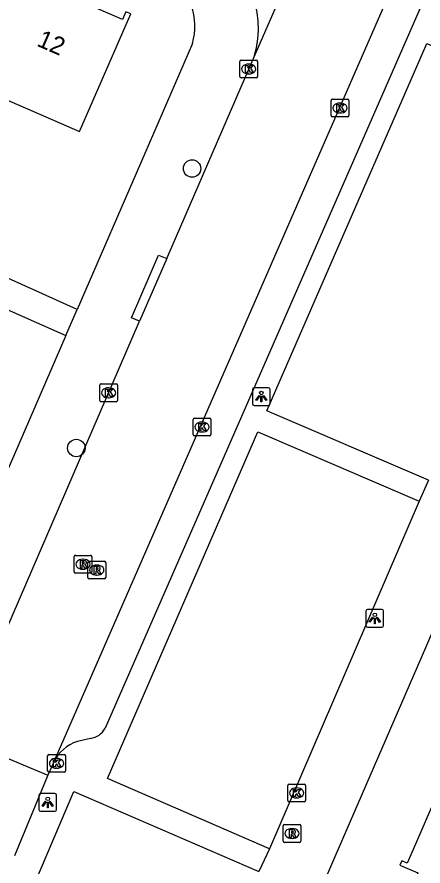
# Model space of a CAD drawing. Extents: x 162812 to 163818, y 381639 to 382470.
# Drawn here: x 163477.02 to 163499.85, y 381873.8 to 381921.54 of the extents above; entities that cross this region are included whole.
import ezdxf

# ---------------------------------------------------------------- set-up
doc = ezdxf.new("R2010")
doc.units = 0
for name, color, linetype in [('IMGEO_Boom', 7, 'Continuous'), ('IMGEO_Kolk', 7, 'Continuous'), ('IMGEO_Lichtpunt', 7, 'Continuous'), ('IMGEO_Muur', 7, 'Continuous'), ('IMGEO_Pand', 7, 'Continuous'), ('IMGEO_Pand_nummerreeks', 7, 'Continuous'), ('IMGEO_Rijbaan_lokaal_open', 7, 'Continuous'), ('IMGEO_Rioolput', 7, 'Continuous'), ('IMGEO_Voetpad_open', 7, 'Continuous')]:
    doc.layers.add(name, color=color, linetype=linetype)

msp = doc.modelspace()

# ---------------------------------------------------------------- linework, layer by layer
at = {"layer": 'IMGEO_Boom'}
for centre in [(163486.865, 381913.018), (163480.353, 381897.304)]:
    msp.add_circle(centre, 0.489, dxfattribs=at)
at = {"layer": 'IMGEO_Kolk'}
for p, q in [((163489.547, 381918.187), (163489.547, 381919.039)), ((163489.622, 381919.113), (163490.474, 381919.113)), ((163490.035, 381918.893), (163490.06, 381918.893)), ((163490.548, 381919.039), (163490.548, 381918.187)), ((163490.474, 381918.113), (163489.622, 381918.113)), ((163490.058, 381918.333), (163490.033, 381918.333)), ((163494.677, 381915.994), (163494.677, 381916.846)), ((163494.752, 381916.92), (163495.604, 381916.92)), ((163495.165, 381916.7), (163495.19, 381916.7)), ((163495.678, 381916.846), (163495.678, 381915.994)), ((163495.188, 381916.14), (163495.163, 381916.14)), ((163495.604, 381915.92), (163494.752, 381915.92)), ((163481.671, 381899.982), (163481.671, 381900.834)), ((163481.746, 381900.908), (163482.598, 381900.908)), ((163482.672, 381900.834), (163482.672, 381899.982)), ((163482.159, 381900.688), (163482.184, 381900.688)), ((163482.598, 381899.908), (163481.746, 381899.908)), ((163482.182, 381900.128), (163482.157, 381900.128)), ((163486.918, 381898.059), (163486.918, 381898.911)), ((163486.993, 381898.985), (163487.845, 381898.985)), ((163487.919, 381898.911), (163487.919, 381898.059)), ((163487.406, 381898.765), (163487.431, 381898.765)), ((163487.845, 381897.985), (163486.993, 381897.985)), ((163487.429, 381898.205), (163487.404, 381898.205)), ((163478.74, 381879.151), (163478.74, 381880.003)), ((163478.815, 381880.077), (163479.667, 381880.077)), ((163479.228, 381879.857), (163479.253, 381879.857)), ((163479.741, 381880.003), (163479.741, 381879.151)), ((163479.251, 381879.297), (163479.226, 381879.297)), ((163479.667, 381879.077), (163478.815, 381879.077)), ((163492.239, 381877.486), (163492.239, 381878.338)), ((163492.314, 381878.412), (163493.166, 381878.412)), ((163493.24, 381878.338), (163493.24, 381877.486)), ((163492.727, 381878.192), (163492.752, 381878.192)), ((163493.166, 381877.412), (163492.314, 381877.412)), ((163492.75, 381877.632), (163492.725, 381877.632))]:
    msp.add_line(p, q, dxfattribs=at)
for points in [[(163489.547, 381918.187), (163489.547, 381919.039)], [(163489.622, 381919.113), (163490.474, 381919.113)], [(163490.548, 381919.039), (163490.548, 381918.187)], [(163489.868, 381918.813), (163489.991, 381918.813), (163489.991, 381918.662), (163490.121, 381918.813), (163490.285, 381918.813), (163490.139, 381918.662), (163490.292, 381918.413), (163490.14, 381918.413), (163490.055, 381918.577), (163489.991, 381918.51), (163489.991, 381918.413), (163489.868, 381918.413), (163489.868, 381918.813)], [(163490.474, 381918.113), (163489.622, 381918.113)], [(163494.677, 381915.994), (163494.677, 381916.846)], [(163494.752, 381916.92), (163495.604, 381916.92)], [(163494.998, 381916.62), (163495.121, 381916.62), (163495.121, 381916.469), (163495.251, 381916.62), (163495.415, 381916.62), (163495.269, 381916.469), (163495.422, 381916.22), (163495.27, 381916.22), (163495.185, 381916.384), (163495.121, 381916.317), (163495.121, 381916.22), (163494.998, 381916.22), (163494.998, 381916.62)], [(163495.678, 381916.846), (163495.678, 381915.994)], [(163495.604, 381915.92), (163494.752, 381915.92)], [(163481.671, 381899.982), (163481.671, 381900.834)], [(163481.746, 381900.908), (163482.598, 381900.908)], [(163482.672, 381900.834), (163482.672, 381899.982)], [(163481.992, 381900.608), (163482.115, 381900.608), (163482.115, 381900.457), (163482.245, 381900.608), (163482.409, 381900.608), (163482.263, 381900.457), (163482.416, 381900.208), (163482.264, 381900.208), (163482.179, 381900.372), (163482.115, 381900.305), (163482.115, 381900.208), (163481.992, 381900.208), (163481.992, 381900.608)], [(163482.598, 381899.908), (163481.746, 381899.908)], [(163486.918, 381898.059), (163486.918, 381898.911)], [(163486.993, 381898.985), (163487.845, 381898.985)], [(163487.919, 381898.911), (163487.919, 381898.059)], [(163487.239, 381898.685), (163487.362, 381898.685), (163487.362, 381898.534), (163487.492, 381898.685), (163487.656, 381898.685), (163487.51, 381898.534), (163487.663, 381898.285), (163487.511, 381898.285), (163487.426, 381898.449), (163487.362, 381898.382), (163487.362, 381898.285), (163487.239, 381898.285), (163487.239, 381898.685)], [(163487.845, 381897.985), (163486.993, 381897.985)], [(163478.74, 381879.151), (163478.74, 381880.003)], [(163478.815, 381880.077), (163479.667, 381880.077)], [(163479.061, 381879.777), (163479.184, 381879.777), (163479.184, 381879.626), (163479.314, 381879.777), (163479.478, 381879.777), (163479.332, 381879.626), (163479.485, 381879.377), (163479.333, 381879.377), (163479.248, 381879.541), (163479.184, 381879.474), (163479.184, 381879.377), (163479.061, 381879.377), (163479.061, 381879.777)], [(163479.741, 381880.003), (163479.741, 381879.151)], [(163479.667, 381879.077), (163478.815, 381879.077)], [(163492.239, 381877.486), (163492.239, 381878.338)], [(163492.314, 381878.412), (163493.166, 381878.412)], [(163493.24, 381878.338), (163493.24, 381877.486)], [(163492.56, 381878.112), (163492.683, 381878.112), (163492.683, 381877.961), (163492.813, 381878.112), (163492.977, 381878.112), (163492.831, 381877.961), (163492.984, 381877.712), (163492.832, 381877.712), (163492.747, 381877.876), (163492.683, 381877.809), (163492.683, 381877.712), (163492.56, 381877.712), (163492.56, 381878.112)], [(163493.166, 381877.412), (163492.314, 381877.412)]]:
    msp.add_lwpolyline(points, dxfattribs=at)
for centre, start, end in [((163489.624, 381919.037), 91.552, 178.448), ((163489.624, 381919.037), 91.552, 178.448), ((163490.472, 381919.037), 1.552, 88.448), ((163490.472, 381919.037), 1.552, 88.448), ((163489.624, 381918.189), 181.552, 268.448), ((163489.624, 381918.189), 181.552, 268.448), ((163490.472, 381918.189), 271.552, 358.448), ((163490.472, 381918.189), 271.552, 358.448), ((163494.754, 381916.844), 91.552, 178.448), ((163494.754, 381916.844), 91.552, 178.448), ((163495.602, 381916.844), 1.552, 88.448), ((163495.602, 381916.844), 1.552, 88.448), ((163494.754, 381915.996), 181.552, 268.448), ((163494.754, 381915.996), 181.552, 268.448), ((163495.602, 381915.996), 271.552, 358.448), ((163495.602, 381915.996), 271.552, 358.448), ((163481.748, 381900.832), 91.552, 178.448), ((163481.748, 381900.832), 91.552, 178.448), ((163482.596, 381900.832), 1.552, 88.448), ((163482.596, 381900.832), 1.552, 88.448), ((163481.748, 381899.984), 181.552, 268.448), ((163481.748, 381899.984), 181.552, 268.448), ((163482.596, 381899.984), 271.552, 358.448), ((163482.596, 381899.984), 271.552, 358.448), ((163486.995, 381898.909), 91.552, 178.448), ((163486.995, 381898.909), 91.552, 178.448), ((163487.843, 381898.909), 1.552, 88.448), ((163487.843, 381898.909), 1.552, 88.448), ((163486.995, 381898.061), 181.552, 268.448), ((163486.995, 381898.061), 181.552, 268.448), ((163487.843, 381898.061), 271.552, 358.448), ((163487.843, 381898.061), 271.552, 358.448), ((163478.817, 381880.001), 91.552, 178.448), ((163478.817, 381880.001), 91.552, 178.448), ((163479.665, 381880.001), 1.552, 88.448), ((163479.665, 381880.001), 1.552, 88.448), ((163478.817, 381879.153), 181.552, 268.448), ((163478.817, 381879.153), 181.552, 268.448), ((163479.665, 381879.153), 271.552, 358.448), ((163479.665, 381879.153), 271.552, 358.448), ((163492.316, 381878.336), 91.552, 178.448), ((163492.316, 381878.336), 91.552, 178.448), ((163493.164, 381878.336), 1.552, 88.448), ((163493.164, 381878.336), 1.552, 88.448), ((163492.316, 381877.488), 181.552, 268.448), ((163492.316, 381877.488), 181.552, 268.448), ((163493.164, 381877.488), 271.552, 358.448), ((163493.164, 381877.488), 271.552, 358.448)]:
    msp.add_arc(centre, 0.0765, start, end, dxfattribs=at)
for centre, major_axis, ratio, start_param, end_param in [((163490.034, 381918.613), (-0.387, 0.002), 0.722429, 4.712389, 7.853982), ((163490.059, 381918.613), (-0.39, 0.002), 0.717154, 1.570796, 4.712389), ((163495.164, 381916.42), (-0.387, 0.002), 0.722429, 4.712389, 7.853982), ((163495.189, 381916.42), (-0.39, 0.002), 0.717154, 1.570796, 4.712389), ((163482.158, 381900.408), (-0.387, 0.002), 0.722429, 4.712389, 7.853982), ((163482.183, 381900.408), (-0.39, 0.002), 0.717154, 1.570796, 4.712389), ((163487.405, 381898.485), (-0.387, 0.002), 0.722429, 4.712389, 7.853982), ((163487.43, 381898.485), (-0.39, 0.002), 0.717154, 1.570796, 4.712389), ((163479.227, 381879.577), (-0.387, 0.002), 0.722429, 4.712389, 7.853982), ((163479.252, 381879.577), (-0.39, 0.002), 0.717154, 1.570796, 4.712389), ((163492.726, 381877.912), (-0.387, 0.002), 0.722429, 4.712389, 7.853982), ((163492.751, 381877.912), (-0.39, 0.002), 0.717154, 1.570796, 4.712389)]:
    msp.add_ellipse(centre, major_axis=major_axis, ratio=ratio, start_param=start_param, end_param=end_param, dxfattribs=at)
at = {"layer": 'IMGEO_Lichtpunt'}
for p, q in [((163490.256, 381900.601), (163490.256, 381899.794)), ((163490.256, 381900.601), (163490.256, 381899.794)), ((163491.158, 381900.696), (163490.35, 381900.696)), ((163491.158, 381900.696), (163490.35, 381900.696)), ((163491.252, 381899.794), (163491.252, 381900.601)), ((163491.252, 381899.794), (163491.252, 381900.601)), ((163490.35, 381899.7), (163491.158, 381899.7)), ((163490.35, 381899.7), (163491.158, 381899.7)), ((163496.639, 381888.13), (163496.639, 381887.323)), ((163496.639, 381888.13), (163496.639, 381887.323)), ((163497.541, 381888.225), (163496.733, 381888.225)), ((163497.541, 381888.225), (163496.733, 381888.225)), ((163497.635, 381887.323), (163497.635, 381888.13)), ((163497.635, 381887.323), (163497.635, 381888.13)), ((163496.733, 381887.229), (163497.541, 381887.229)), ((163496.733, 381887.229), (163497.541, 381887.229)), ((163479.15, 381877.877), (163478.342, 381877.877)), ((163479.15, 381877.877), (163478.342, 381877.877)), ((163478.248, 381877.782), (163478.248, 381876.975)), ((163478.248, 381877.782), (163478.248, 381876.975)), ((163479.244, 381876.975), (163479.244, 381877.782)), ((163479.244, 381876.975), (163479.244, 381877.782)), ((163478.342, 381876.881), (163479.15, 381876.881)), ((163478.342, 381876.881), (163479.15, 381876.881))]:
    msp.add_line(p, q, dxfattribs=at)
for points in [[(163490.63, 381900.265), (163490.669, 381900.237), (163490.481, 381899.975), (163490.443, 381900.002), (163490.63, 381900.265)], [(163490.842, 381900.237), (163490.88, 381900.264), (163491.067, 381900.002), (163491.028, 381899.974), (163490.842, 381900.237)], [(163490.732, 381900.217), (163490.779, 381900.217), (163490.779, 381899.895), (163490.732, 381899.895), (163490.732, 381900.217)], [(163497.013, 381887.794), (163497.052, 381887.766), (163496.864, 381887.504), (163496.826, 381887.531), (163497.013, 381887.794)], [(163497.115, 381887.746), (163497.162, 381887.746), (163497.162, 381887.424), (163497.115, 381887.424), (163497.115, 381887.746)], [(163497.225, 381887.766), (163497.263, 381887.793), (163497.45, 381887.531), (163497.411, 381887.503), (163497.225, 381887.766)], [(163478.622, 381877.446), (163478.661, 381877.418), (163478.473, 381877.156), (163478.435, 381877.183), (163478.622, 381877.446)], [(163478.724, 381877.398), (163478.771, 381877.398), (163478.771, 381877.076), (163478.724, 381877.076), (163478.724, 381877.398)], [(163478.834, 381877.418), (163478.872, 381877.445), (163479.059, 381877.183), (163479.02, 381877.155), (163478.834, 381877.418)]]:
    msp.add_lwpolyline(points, dxfattribs=at)
for centre in [(163490.755, 381900.399), (163497.138, 381887.928), (163478.747, 381877.58)]:
    msp.add_circle(centre, 0.0994, dxfattribs=at)
for centre, start, end in [((163490.35, 381900.601), 90, 180), ((163490.35, 381900.601), 90, 180), ((163491.158, 381900.601), 0, 90), ((163491.158, 381900.601), 0, 90), ((163490.35, 381899.794), 180, 270), ((163490.35, 381899.794), 180, 270), ((163491.158, 381899.794), 270, 0), ((163491.158, 381899.794), 270, 360), ((163496.733, 381888.13), 90, 180), ((163496.733, 381888.13), 90, 180), ((163497.541, 381888.13), 0, 90), ((163497.541, 381888.13), 0, 90), ((163496.733, 381887.323), 180, 270), ((163496.733, 381887.323), 180, 270), ((163497.541, 381887.323), 270, 0), ((163497.541, 381887.323), 270, 360), ((163478.342, 381877.782), 90, 180), ((163478.342, 381877.782), 90, 180), ((163479.15, 381877.782), 0, 90), ((163479.15, 381877.782), 0, 90), ((163478.342, 381876.975), 180, 270), ((163478.342, 381876.975), 180, 270), ((163479.15, 381876.975), 270, 0), ((163479.15, 381876.975), 270, 360)]:
    msp.add_arc(centre, 0.0946, start, end, dxfattribs=at)
at = {"layer": 'IMGEO_Muur'}
msp.add_lwpolyline([(163484.202, 381913.856), (163480.407, 381905.096)], dxfattribs=at)
at = {"layer": 'IMGEO_Pand'}
for points in [[(163474.108, 381917.896), (163480.541, 381915.099), (163483.414, 381921.707), (163483.132, 381921.829), (163482.943, 381921.395), (163477.012, 381923.974), (163477.199, 381924.404), (163476.98, 381924.5)], [(163501.386, 381879.538), (163499.303, 381874.738), (163498.964, 381873.958), (163498.65, 381874.101), (163498.549, 381873.853), (163499.555, 381873.413), (163498.715, 381871.375)]]:
    msp.add_lwpolyline(points, dxfattribs=at)
at = {"layer": 'IMGEO_Rijbaan_lokaal_open'}
for points in [[(163479.083, 381879.633), (163500, 381927.548), (163507.596, 381944.931)], [(163490.346, 381919.3), (163497.664, 381936.015)], [(163485.434, 381907.955), (163490.346, 381919.3)], [(163485.434, 381907.955), (163483.908, 381904.429)], [(163473.773, 381880.987), (163483.908, 381904.429)], [(163473.773, 381880.987), (163478.759, 381878.905)], [(163479.083, 381879.633), (163478.759, 381878.905)], [(163478.759, 381878.905), (163476.868, 381874.378)]]:
    msp.add_lwpolyline(points, dxfattribs=at)
msp.add_arc((163485.202, 381920.922), 5.393, 342.5006, 67.2962, dxfattribs=at)
at = {"layer": 'IMGEO_Rioolput'}
for p, q in [((163480.228, 381890.344), (163480.228, 381891.196)), ((163480.303, 381891.27), (163481.155, 381891.27)), ((163481.229, 381891.196), (163481.229, 381890.344)), ((163480.716, 381891.05), (163480.741, 381891.05)), ((163481.003, 381890.016), (163481.003, 381890.868)), ((163481.078, 381890.942), (163481.93, 381890.942)), ((163481.491, 381890.722), (163481.516, 381890.722)), ((163482.004, 381890.868), (163482.004, 381890.016)), ((163481.155, 381890.27), (163480.303, 381890.27)), ((163480.739, 381890.49), (163480.714, 381890.49)), ((163481.93, 381889.942), (163481.078, 381889.942)), ((163481.514, 381890.162), (163481.489, 381890.162)), ((163491.985, 381875.206), (163491.985, 381876.058)), ((163492.06, 381876.132), (163492.912, 381876.132)), ((163492.473, 381875.912), (163492.498, 381875.912)), ((163492.986, 381876.058), (163492.986, 381875.206)), ((163492.912, 381875.132), (163492.06, 381875.132)), ((163492.496, 381875.352), (163492.471, 381875.352))]:
    msp.add_line(p, q, dxfattribs=at)
for points in [[(163480.228, 381890.344), (163480.228, 381891.196)], [(163480.303, 381891.27), (163481.155, 381891.27)], [(163481.229, 381891.196), (163481.229, 381890.344)], [(163480.817, 381890.968), (163480.565, 381890.97), (163480.565, 381890.57)], [(163480.565, 381890.57), (163480.689, 381890.57), (163480.689, 381890.732), (163480.7, 381890.732)], [(163480.743, 381890.889), (163480.689, 381890.889), (163480.689, 381890.808)], [(163480.689, 381890.808), (163480.741, 381890.808)], [(163480.747, 381890.703), (163480.818, 381890.57), (163480.958, 381890.57), (163480.893, 381890.696)], [(163481.003, 381890.016), (163481.003, 381890.868)], [(163481.078, 381890.942), (163481.93, 381890.942)], [(163482.004, 381890.868), (163482.004, 381890.016)], [(163481.155, 381890.27), (163480.303, 381890.27)], [(163481.592, 381890.64), (163481.34, 381890.642), (163481.34, 381890.242)], [(163481.34, 381890.242), (163481.464, 381890.242), (163481.464, 381890.404), (163481.475, 381890.404)], [(163481.518, 381890.561), (163481.464, 381890.561), (163481.464, 381890.48)], [(163481.464, 381890.48), (163481.516, 381890.48)], [(163481.522, 381890.375), (163481.593, 381890.242), (163481.733, 381890.242), (163481.668, 381890.368)], [(163481.93, 381889.942), (163481.078, 381889.942)], [(163491.985, 381875.206), (163491.985, 381876.058)], [(163492.06, 381876.132), (163492.912, 381876.132)], [(163492.986, 381876.058), (163492.986, 381875.206)], [(163492.574, 381875.83), (163492.322, 381875.832), (163492.322, 381875.432)], [(163492.322, 381875.432), (163492.446, 381875.432), (163492.446, 381875.594), (163492.457, 381875.594)], [(163492.5, 381875.751), (163492.446, 381875.751), (163492.446, 381875.67)], [(163492.446, 381875.67), (163492.498, 381875.67)], [(163492.504, 381875.565), (163492.575, 381875.432), (163492.715, 381875.432), (163492.65, 381875.558)], [(163492.912, 381875.132), (163492.06, 381875.132)]]:
    msp.add_lwpolyline(points, dxfattribs=at)
for centre, radius, start, end in [((163480.305, 381891.194), 0.0765, 91.552, 178.448), ((163480.305, 381891.194), 0.0765, 91.552, 178.448), ((163481.153, 381891.194), 0.0765, 1.552, 88.448), ((163481.153, 381891.194), 0.0765, 1.552, 88.448), ((163480.699, 381890.679), 0.0533, 26.0293, 88.6989), ((163480.725, 381890.997), 0.19, 274.7715, 282.9687), ((163480.749, 381890.793), 0.0964, 77.0061, 93.1865), ((163480.763, 381890.85), 0.0378, 276.6634, 79.6772), ((163480.816, 381890.858), 0.109, 350.3612, 89.416), ((163480.814, 381890.858), 0.112, 277.5842, 350.9817), ((163480.798, 381890.643), 0.108, 29.5134, 73.7905), ((163481.08, 381890.866), 0.0765, 91.552, 178.448), ((163481.08, 381890.866), 0.0765, 91.552, 178.448), ((163481.928, 381890.866), 0.0765, 1.552, 88.448), ((163481.928, 381890.866), 0.0765, 1.552, 88.448), ((163480.305, 381890.346), 0.0765, 181.552, 268.448), ((163480.305, 381890.346), 0.0765, 181.552, 268.448), ((163481.153, 381890.346), 0.0765, 271.552, 358.448), ((163481.153, 381890.346), 0.0765, 271.552, 358.448), ((163481.474, 381890.351), 0.0533, 26.0293, 88.6989), ((163481.5, 381890.669), 0.19, 274.7715, 282.9687), ((163481.524, 381890.465), 0.0964, 77.0061, 93.1865), ((163481.538, 381890.522), 0.0378, 276.6634, 79.6772), ((163481.591, 381890.53), 0.109, 350.3612, 89.416), ((163481.589, 381890.53), 0.112, 277.5842, 350.9817), ((163481.573, 381890.315), 0.108, 29.5134, 73.7905), ((163481.08, 381890.018), 0.0765, 181.552, 268.448), ((163481.08, 381890.018), 0.0765, 181.552, 268.448), ((163481.928, 381890.018), 0.0765, 271.552, 358.448), ((163481.928, 381890.018), 0.0765, 271.552, 358.448), ((163492.062, 381876.056), 0.0765, 91.552, 178.448), ((163492.062, 381876.056), 0.0765, 91.552, 178.448), ((163492.91, 381876.056), 0.0765, 1.552, 88.448), ((163492.91, 381876.056), 0.0765, 1.552, 88.448), ((163492.456, 381875.541), 0.0533, 26.0293, 88.6989), ((163492.482, 381875.859), 0.19, 274.7715, 282.9687), ((163492.506, 381875.655), 0.0964, 77.0061, 93.1865), ((163492.52, 381875.712), 0.0378, 276.6634, 79.6772), ((163492.573, 381875.72), 0.109, 350.3612, 89.416), ((163492.571, 381875.72), 0.112, 277.5842, 350.9817), ((163492.555, 381875.505), 0.108, 29.5134, 73.7905), ((163492.062, 381875.208), 0.0765, 181.552, 268.448), ((163492.062, 381875.208), 0.0765, 181.552, 268.448), ((163492.91, 381875.208), 0.0765, 271.552, 358.448), ((163492.91, 381875.208), 0.0765, 271.552, 358.448)]:
    msp.add_arc(centre, radius, start, end, dxfattribs=at)
for centre, major_axis, ratio, start_param, end_param in [((163480.715, 381890.77), (-0.387, 0.002), 0.722429, 4.712389, 7.853982), ((163480.74, 381890.77), (-0.39, 0.002), 0.717154, 1.570796, 4.712389), ((163481.49, 381890.442), (-0.387, 0.002), 0.722429, 4.712389, 7.853982), ((163481.515, 381890.442), (-0.39, 0.002), 0.717154, 1.570796, 4.712389), ((163492.472, 381875.632), (-0.387, 0.002), 0.722429, 4.712389, 7.853982), ((163492.497, 381875.632), (-0.39, 0.002), 0.717154, 1.570796, 4.712389)]:
    msp.add_ellipse(centre, major_axis=major_axis, ratio=ratio, start_param=start_param, end_param=end_param, dxfattribs=at)
at = {"layer": 'IMGEO_Voetpad_open'}
for points in [[(163494.424, 381873.214), (163500, 381886.09), (163519.243, 381930.932), (163529.964, 381955.392)], [(163508.054, 381941.197), (163500, 381922.776), (163481.976, 381881.552)], [(163486.887, 381920.052), (163484.202, 381913.856), (163480.407, 381905.096)], [(163500.151, 381895.498), (163491.068, 381899.4), (163500, 381919.907), (163500.057, 381920.039), (163509.055, 381916.119)], [(163480.407, 381905.096), (163473.205, 381908.325)], [(163483.908, 381904.429), (163483.449, 381904.627), (163484.976, 381908.153), (163485.434, 381907.955)], [(163476.457, 381905.086), (163479.77, 381903.625)], [(163479.77, 381903.625), (163480.407, 381905.096)], [(163479.77, 381903.625), (163455.817, 381848.343)], [(163491.219, 381874.762), (163482.102, 381878.714), (163490.563, 381898.208), (163499.637, 381894.321)], [(163500.151, 381895.498), (163499.637, 381894.321)], [(163499.637, 381894.321), (163491.219, 381874.762)], [(163481.152, 381880.978), (163480.416, 381880.805)], [(163472.2, 381859.241), (163480.212, 381877.987), (163490.613, 381873.486)], [(163491.219, 381874.762), (163490.613, 381873.486)]]:
    msp.add_lwpolyline(points, dxfattribs=at)
for centre, radius, start, end in [((163483.449, 381921.009), 3.569, 344.4502, 19.0098), ((163481.009, 381882.062), 1.094, 277.5334, 332.1888), ((163481.05, 381878.74), 2.16, 107.0601, 155.585)]:
    msp.add_arc(centre, radius, start, end, dxfattribs=at)

# ---------------------------------------------------------------- texts
at = {"layer": 'IMGEO_Pand_nummerreeks'}
msp.add_text('12', height=1, rotation=336.4606, dxfattribs=at).set_placement((163478.077, 381919.937))

doc.saveas('drawing.dxf')
